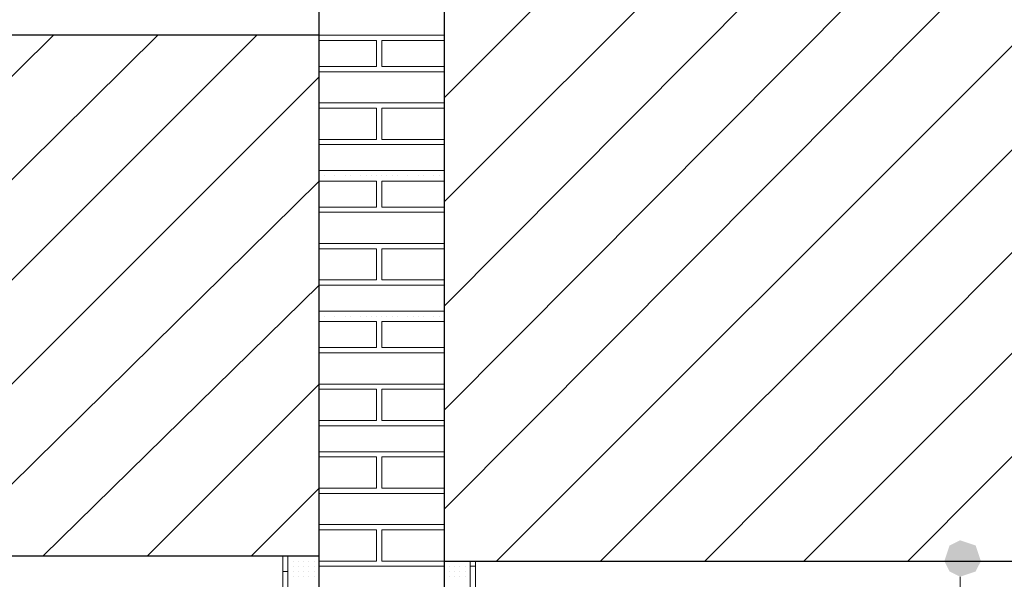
# Model space of a CAD drawing. Header units: metres. Extents: x 5.7 to 89.8, y 4 to 63.5.
# Tile 423 of 475: x 63.3 to 65.1, y 53.6 to 54.6. Entities that reach past the tile are written whole.
import ezdxf

# ---------------------------------------------------------------- set-up
doc = ezdxf.new("R2010")
doc.units = ezdxf.units.M
doc.header["$MEASUREMENT"] = 0
for name, color, linetype in [('PDF17_dim', 7, 'Continuous'), ('PDF17_hatch-borshi', 7, 'Continuous'), ('PDF17_hatch-plan', 7, 'Continuous'), ('PDF17_kaff', 7, 'Continuous'), ('PDF17_wall', 7, 'Continuous')]:
    doc.layers.add(name, color=color, linetype=linetype)

msp = doc.modelspace()

# ---------------------------------------------------------------- linework, layer by layer
at = {"layer": 'PDF17_dim', "lineweight": 20}
for points in [[(64.956, 53.6137), (64.9657, 53.6137)], [(65.0234, 49.8864), (65.0234, 49.9249), (65.0234, 53.5559), (65.0234, 53.5848)]]:
    msp.add_lwpolyline(points, dxfattribs=at)
at = {"layer": 'PDF17_dim', "transparency": 33554559}
for points in [[(65.0234, 53.6522), (65.0042, 53.6426), (65.0234, 53.6137)], [(65.0523, 53.6426), (65.0234, 53.6137), (65.0234, 53.6522)], [(65.0042, 53.6426), (65.0234, 53.6137), (64.9945, 53.6137)], [(65.062, 53.6137), (65.0523, 53.6426), (65.0234, 53.6137)], [(65.0234, 53.6137), (64.9945, 53.6137), (65.0042, 53.5944)], [(65.0042, 53.5944), (65.0234, 53.5848), (65.0234, 53.6137)], [(65.0234, 53.5848), (65.0234, 53.6137), (65.0523, 53.5944)], [(65.0234, 53.6137), (65.0523, 53.5944), (65.062, 53.6137)]]:
    msp.add_solid(points, dxfattribs=at)
at = {"layer": 'PDF17_hatch-borshi', "lineweight": 18}
for points in [[(64.07, 54.5864), (63.8388, 54.5864)], [(63.8388, 54.5864), (63.8388, 54.5864)], [(63.8388, 54.5864), (63.8388, 54.5864)], [(63.8388, 54.5286), (63.9447, 54.5286), (63.9447, 54.5768), (63.8388, 54.5768)], [(63.8484, 54.5864), (63.8484, 54.5864)], [(63.8677, 54.5864), (63.8677, 54.5864)], [(63.8677, 54.5864), (63.8677, 54.5864)], [(63.887, 54.5864), (63.887, 54.5864)], [(63.887, 54.5864), (63.887, 54.5864)], [(63.887, 54.5864), (63.887, 54.5864)], [(63.8966, 54.5768), (63.8966, 54.5768)], [(63.9159, 54.5864), (63.9159, 54.5864)], [(63.9159, 54.5864), (63.9159, 54.5864)], [(63.9159, 54.5864), (63.9159, 54.5864)], [(63.9159, 54.5864), (63.9159, 54.5864)], [(63.9255, 54.5864), (63.9255, 54.5864)], [(63.9351, 54.5864), (63.9351, 54.5864)], [(63.9351, 54.5864), (63.9351, 54.5864)], [(63.9447, 54.5864), (63.9447, 54.5864)], [(63.9447, 54.5864), (63.9447, 54.5864)], [(63.9447, 54.5768), (63.9447, 54.5768)], [(63.9544, 54.5864), (63.9544, 54.5864)], [(63.9544, 54.5864), (63.9544, 54.5864)], [(63.9544, 54.5864), (63.9544, 54.5864)], [(64.07, 54.5768), (63.9544, 54.5768), (63.9544, 54.5286), (64.07, 54.5286)], [(63.964, 54.5864), (63.964, 54.5864)], [(63.964, 54.5768), (63.964, 54.5768)], [(63.9736, 54.5864), (63.9736, 54.5864)], [(63.9736, 54.5864), (63.9736, 54.5864)], [(63.9833, 54.5864), (63.9833, 54.5864)], [(63.9833, 54.5864), (63.9833, 54.5864)], [(64.0025, 54.5864), (64.0025, 54.5864)], [(64.0025, 54.5864), (64.0025, 54.5864)], [(64.0122, 54.5768), (64.0122, 54.5768)], [(64.0218, 54.5864), (64.0218, 54.5864)], [(64.0218, 54.5864), (64.0218, 54.5864)], [(64.0218, 54.5864), (64.0218, 54.5864)], [(64.0314, 54.5768), (64.0314, 54.5768)], [(64.0507, 54.5864), (64.0507, 54.5864)], [(64.0507, 54.5864), (64.0507, 54.5864)], [(64.0603, 54.5864), (64.0603, 54.5864)], [(64.0603, 54.5768), (64.0603, 54.5768)], [(64.0603, 54.5768), (64.0603, 54.5768)], [(63.9447, 54.5672), (63.9447, 54.5672)], [(63.9447, 54.5672), (63.9447, 54.5672)], [(63.9447, 54.5575), (63.9447, 54.5575)], [(63.9447, 54.5479), (63.9447, 54.5479)], [(63.9447, 54.5479), (63.9447, 54.5479)], [(63.8388, 54.519), (64.07, 54.519)], [(63.8484, 54.5286), (63.8484, 54.5286)], [(63.8484, 54.519), (63.8484, 54.519)], [(63.8484, 54.519), (63.8484, 54.519)], [(63.8581, 54.519), (63.8581, 54.519)], [(63.8581, 54.519), (63.8581, 54.519)], [(63.8677, 54.519), (63.8677, 54.519)], [(63.887, 54.519), (63.887, 54.519)], [(63.887, 54.519), (63.887, 54.519)], [(63.887, 54.519), (63.887, 54.519)], [(63.8966, 54.519), (63.8966, 54.519)], [(63.9062, 54.519), (63.9062, 54.519)], [(63.9159, 54.519), (63.9159, 54.519)], [(63.9159, 54.519), (63.9159, 54.519)], [(63.9159, 54.519), (63.9159, 54.519)], [(63.9159, 54.519), (63.9159, 54.519)], [(63.9255, 54.519), (63.9255, 54.519)], [(63.9255, 54.519), (63.9255, 54.519)], [(63.9351, 54.519), (63.9351, 54.519)], [(63.9351, 54.519), (63.9351, 54.519)], [(63.9351, 54.519), (63.9351, 54.519)], [(63.9447, 54.5286), (63.9447, 54.5286)], [(63.9447, 54.5286), (63.9447, 54.5286)], [(63.9447, 54.5286), (63.9447, 54.5286)], [(63.9447, 54.519), (63.9447, 54.519)], [(63.9544, 54.519), (63.9544, 54.519)], [(63.9544, 54.519), (63.9544, 54.519)], [(63.964, 54.519), (63.964, 54.519)], [(63.964, 54.519), (63.964, 54.519)], [(63.964, 54.519), (63.964, 54.519)], [(63.9736, 54.519), (63.9736, 54.519)], [(63.9833, 54.5286), (63.9833, 54.5286)], [(63.9833, 54.519), (63.9833, 54.519)], [(63.9833, 54.519), (63.9833, 54.519)], [(63.9929, 54.519), (63.9929, 54.519)], [(63.9929, 54.519), (63.9929, 54.519)], [(64.0025, 54.519), (64.0025, 54.519)], [(64.0122, 54.519), (64.0122, 54.519)], [(64.0218, 54.519), (64.0218, 54.519)], [(64.0218, 54.519), (64.0218, 54.519)], [(64.0218, 54.519), (64.0218, 54.519)], [(64.0411, 54.519), (64.0411, 54.519)], [(64.0411, 54.519), (64.0411, 54.519)], [(64.0507, 54.519), (64.0507, 54.519)], [(64.0603, 54.519), (64.0603, 54.519)], [(64.0603, 54.519), (64.0603, 54.519)], [(64.07, 54.4612), (63.8388, 54.4612)], [(63.8388, 54.4612), (63.8388, 54.4612)], [(63.8388, 54.3938), (63.9447, 54.3938), (63.9447, 54.4516), (63.8388, 54.4516)], [(63.8388, 54.4516), (63.8388, 54.4516)], [(63.8484, 54.4612), (63.8484, 54.4612)], [(63.8677, 54.4612), (63.8677, 54.4612)], [(63.8677, 54.4516), (63.8677, 54.4516)], [(63.887, 54.4612), (63.887, 54.4612)], [(63.887, 54.4612), (63.887, 54.4612)], [(63.887, 54.4516), (63.887, 54.4516)], [(63.8966, 54.4516), (63.8966, 54.4516)], [(63.9159, 54.4612), (63.9159, 54.4612)], [(63.9159, 54.4612), (63.9159, 54.4612)], [(63.9159, 54.4516), (63.9159, 54.4516)], [(63.9159, 54.4516), (63.9159, 54.4516)], [(63.9159, 54.4516), (63.9159, 54.4516)], [(63.9255, 54.4516), (63.9255, 54.4516)], [(63.9351, 54.4612), (63.9351, 54.4612)], [(63.9351, 54.4612), (63.9351, 54.4612)], [(63.9447, 54.4612), (63.9447, 54.4612)], [(63.9447, 54.4516), (63.9447, 54.4516)], [(63.9447, 54.4516), (63.9447, 54.4516)], [(63.9544, 54.4612), (63.9544, 54.4612)], [(63.9544, 54.4612), (63.9544, 54.4612)], [(63.9544, 54.4612), (63.9544, 54.4612)], [(64.07, 54.3938), (63.9544, 54.3938), (63.9544, 54.4516), (64.07, 54.4516)], [(63.964, 54.4612), (63.964, 54.4612)], [(63.964, 54.4516), (63.964, 54.4516)], [(63.9736, 54.4612), (63.9736, 54.4612)], [(63.9736, 54.4516), (63.9736, 54.4516)], [(63.9833, 54.4612), (63.9833, 54.4612)], [(63.9833, 54.4516), (63.9833, 54.4516)], [(64.0025, 54.4612), (64.0025, 54.4612)], [(64.0025, 54.4516), (64.0025, 54.4516)], [(64.0122, 54.4516), (64.0122, 54.4516)], [(64.0218, 54.4612), (64.0218, 54.4612)], [(64.0218, 54.4516), (64.0218, 54.4516)], [(64.0218, 54.4516), (64.0218, 54.4516)], [(64.0314, 54.4516), (64.0314, 54.4516)], [(64.0507, 54.4612), (64.0507, 54.4612)], [(64.0507, 54.4516), (64.0507, 54.4516)], [(64.0603, 54.4516), (64.0603, 54.4516)], [(64.0603, 54.4516), (64.0603, 54.4516)], [(64.0603, 54.4516), (64.0603, 54.4516)], [(63.9447, 54.4323), (63.9447, 54.4323)], [(63.9447, 54.4323), (63.9447, 54.4323)], [(63.9447, 54.4323), (63.9447, 54.4323)], [(63.9447, 54.4227), (63.9447, 54.4227)], [(63.9447, 54.4131), (63.9447, 54.4131)], [(63.8484, 54.3938), (63.8484, 54.3938)], [(63.8484, 54.3938), (63.8484, 54.3938)], [(63.8581, 54.3938), (63.8581, 54.3938)], [(63.8677, 54.3938), (63.8677, 54.3938)], [(63.887, 54.3938), (63.887, 54.3938)], [(63.887, 54.3938), (63.887, 54.3938)], [(63.887, 54.3938), (63.887, 54.3938)], [(63.9159, 54.3938), (63.9159, 54.3938)], [(63.9159, 54.3938), (63.9159, 54.3938)], [(63.9159, 54.3938), (63.9159, 54.3938)], [(63.9351, 54.3938), (63.9351, 54.3938)], [(63.9351, 54.3938), (63.9351, 54.3938)], [(63.9351, 54.3938), (63.9351, 54.3938)], [(63.9447, 54.4034), (63.9447, 54.4034)], [(63.9447, 54.4034), (63.9447, 54.4034)], [(63.9447, 54.4034), (63.9447, 54.4034)], [(63.9447, 54.3938), (63.9447, 54.3938)], [(63.9544, 54.3938), (63.9544, 54.3938)], [(63.9544, 54.3938), (63.9544, 54.3938)], [(63.964, 54.3938), (63.964, 54.3938)], [(63.964, 54.3938), (63.964, 54.3938)], [(63.9736, 54.3938), (63.9736, 54.3938)], [(63.9833, 54.3938), (63.9833, 54.3938)], [(63.9833, 54.3938), (63.9833, 54.3938)], [(63.9833, 54.3938), (63.9833, 54.3938)], [(63.9929, 54.3938), (63.9929, 54.3938)], [(63.9929, 54.3938), (63.9929, 54.3938)], [(64.0025, 54.3938), (64.0025, 54.3938)], [(64.0218, 54.3938), (64.0218, 54.3938)], [(64.0218, 54.3938), (64.0218, 54.3938)], [(64.0218, 54.3938), (64.0218, 54.3938)], [(64.0411, 54.3938), (64.0411, 54.3938)], [(64.0507, 54.3938), (64.0507, 54.3938)], [(64.0603, 54.3938), (64.0603, 54.3938)], [(64.07, 54.3842), (63.8388, 54.3842)], [(63.8581, 54.3842), (63.8581, 54.3842)], [(63.8966, 54.3842), (63.8966, 54.3842)], [(63.9062, 54.3842), (63.9062, 54.3842)], [(63.9159, 54.3842), (63.9159, 54.3842)], [(63.9255, 54.3842), (63.9255, 54.3842)], [(63.9255, 54.3842), (63.9255, 54.3842)], [(63.964, 54.3842), (63.964, 54.3842)], [(64.0122, 54.3842), (64.0122, 54.3842)], [(64.0411, 54.3842), (64.0411, 54.3842)], [(64.0603, 54.3842), (64.0603, 54.3842)], [(64.07, 54.336), (63.8388, 54.336)], [(63.8388, 54.3264), (63.8388, 54.3264)], [(63.8388, 54.3264), (63.8388, 54.3264)], [(63.8388, 54.3264), (63.8388, 54.3264)], [(63.8388, 54.3264), (63.8388, 54.3264)], [(63.8484, 54.3264), (63.8484, 54.3264)], [(63.8484, 54.3264), (63.8484, 54.3264)], [(63.8677, 54.3264), (63.8677, 54.3264)], [(63.8677, 54.3264), (63.8677, 54.3264)], [(63.8677, 54.3264), (63.8677, 54.3264)], [(63.8677, 54.3264), (63.8677, 54.3264)], [(63.887, 54.3264), (63.887, 54.3264)], [(63.887, 54.3264), (63.887, 54.3264)], [(63.887, 54.3264), (63.887, 54.3264)], [(63.887, 54.3264), (63.887, 54.3264)], [(63.887, 54.3264), (63.887, 54.3264)], [(63.887, 54.3264), (63.887, 54.3264)], [(63.8966, 54.3264), (63.8966, 54.3264)], [(63.8966, 54.3264), (63.8966, 54.3264)], [(63.9159, 54.3264), (63.9159, 54.3264)], [(63.9159, 54.3264), (63.9159, 54.3264)], [(63.9159, 54.3264), (63.9159, 54.3264)], [(63.9159, 54.3264), (63.9159, 54.3264)], [(63.9159, 54.3264), (63.9159, 54.3264)], [(63.9159, 54.3264), (63.9159, 54.3264)], [(63.9159, 54.3264), (63.9159, 54.3264)], [(63.9159, 54.3264), (63.9159, 54.3264)], [(63.9255, 54.3264), (63.9255, 54.3264)], [(63.9255, 54.3264), (63.9255, 54.3264)], [(63.9351, 54.3264), (63.9351, 54.3264)], [(63.9351, 54.3264), (63.9351, 54.3264)], [(63.9351, 54.3264), (63.9351, 54.3264)], [(63.9351, 54.3264), (63.9351, 54.3264)], [(63.9447, 54.3264), (63.9447, 54.3264)], [(63.9447, 54.3264), (63.9447, 54.3264)], [(63.9447, 54.3264), (63.9447, 54.3264)], [(63.9447, 54.3264), (63.9447, 54.3264)], [(63.9544, 54.3264), (63.9544, 54.3264)], [(63.9544, 54.3264), (63.9544, 54.3264)], [(63.9544, 54.3264), (63.9544, 54.3264)], [(63.9544, 54.3264), (63.9544, 54.3264)], [(63.9544, 54.3264), (63.9544, 54.3264)], [(63.9544, 54.3264), (63.9544, 54.3264)], [(63.964, 54.3264), (63.964, 54.3264)], [(63.964, 54.3264), (63.964, 54.3264)], [(63.9736, 54.3264), (63.9736, 54.3264)], [(63.9736, 54.3264), (63.9736, 54.3264)], [(63.9736, 54.3264), (63.9736, 54.3264)], [(63.9736, 54.3264), (63.9736, 54.3264)], [(63.9833, 54.3264), (63.9833, 54.3264)], [(63.9833, 54.3264), (63.9833, 54.3264)], [(63.9833, 54.3264), (63.9833, 54.3264)], [(63.9833, 54.3264), (63.9833, 54.3264)], [(64.0025, 54.3264), (64.0025, 54.3264)], [(64.0025, 54.3264), (64.0025, 54.3264)], [(64.0025, 54.3264), (64.0025, 54.3264)], [(64.0025, 54.3264), (64.0025, 54.3264)], [(64.0218, 54.3264), (64.0218, 54.3264)], [(64.0218, 54.3264), (64.0218, 54.3264)], [(64.0218, 54.3264), (64.0218, 54.3264)], [(64.0218, 54.3264), (64.0218, 54.3264)], [(64.0218, 54.3264), (64.0218, 54.3264)], [(64.0218, 54.3264), (64.0218, 54.3264)], [(64.0314, 54.3264), (64.0314, 54.3264)], [(64.0314, 54.3264), (64.0314, 54.3264)], [(64.0507, 54.3264), (64.0507, 54.3264)], [(64.0507, 54.3264), (64.0507, 54.3264)], [(64.0507, 54.3264), (64.0507, 54.3264)], [(64.0507, 54.3264), (64.0507, 54.3264)], [(64.0603, 54.3264), (64.0603, 54.3264)], [(64.0603, 54.3264), (64.0603, 54.3264)], [(64.0603, 54.3264), (64.0603, 54.3264)], [(64.0603, 54.3264), (64.0603, 54.3264)], [(63.9447, 54.3168), (63.9447, 54.2686), (63.8388, 54.2686), (63.9447, 54.2686), (63.9447, 54.3168), (63.8388, 54.3168)], [(63.8966, 54.3168), (63.8966, 54.3168)], [(63.8966, 54.3168), (63.8966, 54.3168)], [(63.9447, 54.3168), (63.9447, 54.3168)], [(63.9447, 54.3168), (63.9447, 54.3168)], [(63.9447, 54.3071), (63.9447, 54.3071)], [(63.9447, 54.3071), (63.9447, 54.3071)], [(63.9447, 54.3071), (63.9447, 54.3071)], [(63.9447, 54.3071), (63.9447, 54.3071)], [(63.9447, 54.3071), (63.9447, 54.3071)], [(63.9447, 54.3071), (63.9447, 54.3071)], [(63.9544, 54.3168), (63.9544, 54.2686), (64.07, 54.2686), (63.9544, 54.2686), (63.9544, 54.3168), (64.07, 54.3168)], [(63.964, 54.3168), (63.964, 54.3168)], [(63.964, 54.3168), (63.964, 54.3168)], [(64.0122, 54.3168), (64.0122, 54.3168)], [(64.0122, 54.3168), (64.0122, 54.3168)], [(64.0603, 54.3168), (64.0603, 54.3168)], [(64.0603, 54.3168), (64.0603, 54.3168)], [(63.9447, 54.2879), (63.9447, 54.2879)], [(63.9447, 54.2879), (63.9447, 54.2879)], [(63.9447, 54.2879), (63.9447, 54.2879)], [(63.9447, 54.2879), (63.9447, 54.2879)], [(63.8484, 54.2686), (63.8484, 54.2686)], [(63.8484, 54.2686), (63.8484, 54.2686)], [(63.887, 54.2686), (63.887, 54.2686)], [(63.887, 54.2686), (63.887, 54.2686)], [(63.9447, 54.2686), (63.9447, 54.2686)], [(63.9447, 54.2686), (63.9447, 54.2686)], [(63.9447, 54.2686), (63.9447, 54.2686)], [(63.9447, 54.2686), (63.9447, 54.2686)], [(63.9447, 54.2686), (63.9447, 54.2686)], [(63.9447, 54.2686), (63.9447, 54.2686)], [(63.9736, 54.2686), (63.9736, 54.2686)], [(63.9736, 54.2686), (63.9736, 54.2686)], [(63.9833, 54.2686), (63.9833, 54.2686)], [(63.9833, 54.2686), (63.9833, 54.2686)], [(64.0507, 54.2686), (64.0507, 54.2686)], [(64.0507, 54.2686), (64.0507, 54.2686)], [(63.8484, 54.259), (63.8484, 54.259)], [(63.8484, 54.259), (63.8484, 54.259)], [(63.8484, 54.259), (63.8484, 54.259)], [(63.8484, 54.259), (63.8484, 54.259)], [(63.8581, 54.259), (63.8581, 54.259)], [(63.8581, 54.259), (63.8581, 54.259)], [(63.8581, 54.259), (63.8581, 54.259)], [(63.8581, 54.259), (63.8581, 54.259)], [(63.8677, 54.259), (63.8677, 54.259)], [(63.8677, 54.259), (63.8677, 54.259)], [(63.887, 54.259), (63.887, 54.259)], [(63.887, 54.259), (63.887, 54.259)], [(63.887, 54.259), (63.887, 54.259)], [(63.887, 54.259), (63.887, 54.259)], [(63.8966, 54.259), (63.8966, 54.259)], [(63.8966, 54.259), (63.8966, 54.259)], [(63.9062, 54.259), (63.9062, 54.259)], [(63.9062, 54.259), (63.9062, 54.259)], [(63.9159, 54.259), (63.9159, 54.259)], [(63.9159, 54.259), (63.9159, 54.259)], [(63.9159, 54.259), (63.9159, 54.259)], [(63.9159, 54.259), (63.9159, 54.259)], [(63.9159, 54.259), (63.9159, 54.259)], [(63.9159, 54.259), (63.9159, 54.259)], [(63.9159, 54.259), (63.9159, 54.259)], [(63.9159, 54.259), (63.9159, 54.259)], [(63.9255, 54.259), (63.9255, 54.259)], [(63.9255, 54.259), (63.9255, 54.259)], [(63.9255, 54.259), (63.9255, 54.259)], [(63.9255, 54.259), (63.9255, 54.259)], [(63.9351, 54.259), (63.9351, 54.259)], [(63.9351, 54.259), (63.9351, 54.259)], [(63.9351, 54.259), (63.9351, 54.259)], [(63.9351, 54.259), (63.9351, 54.259)], [(63.9351, 54.259), (63.9351, 54.259)], [(63.9351, 54.259), (63.9351, 54.259)], [(63.9447, 54.259), (63.9447, 54.259)], [(63.9447, 54.259), (63.9447, 54.259)], [(63.9544, 54.259), (63.9544, 54.259)], [(63.9544, 54.259), (63.9544, 54.259)], [(63.9544, 54.259), (63.9544, 54.259)], [(63.9544, 54.259), (63.9544, 54.259)], [(63.964, 54.259), (63.964, 54.259)], [(63.964, 54.259), (63.964, 54.259)], [(63.964, 54.259), (63.964, 54.259)], [(63.964, 54.259), (63.964, 54.259)], [(63.964, 54.259), (63.964, 54.259)], [(63.964, 54.259), (63.964, 54.259)], [(63.9833, 54.259), (63.9833, 54.259)], [(63.9833, 54.259), (63.9833, 54.259)], [(63.9833, 54.259), (63.9833, 54.259)], [(63.9833, 54.259), (63.9833, 54.259)], [(63.9929, 54.259), (63.9929, 54.259)], [(63.9929, 54.259), (63.9929, 54.259)], [(63.9929, 54.259), (63.9929, 54.259)], [(63.9929, 54.259), (63.9929, 54.259)], [(64.0025, 54.259), (64.0025, 54.259)], [(64.0025, 54.259), (64.0025, 54.259)], [(64.0122, 54.259), (64.0122, 54.259)], [(64.0122, 54.259), (64.0122, 54.259)], [(64.0218, 54.259), (64.0218, 54.259)], [(64.0218, 54.259), (64.0218, 54.259)], [(64.0218, 54.259), (64.0218, 54.259)], [(64.0218, 54.259), (64.0218, 54.259)], [(64.0218, 54.259), (64.0218, 54.259)], [(64.0218, 54.259), (64.0218, 54.259)], [(64.0411, 54.259), (64.0411, 54.259)], [(64.0411, 54.259), (64.0411, 54.259)], [(64.0411, 54.259), (64.0411, 54.259)], [(64.0411, 54.259), (64.0411, 54.259)], [(64.0603, 54.259), (64.0603, 54.259)], [(64.0603, 54.259), (64.0603, 54.259)], [(64.0603, 54.259), (64.0603, 54.259)], [(64.0603, 54.259), (64.0603, 54.259)], [(64.07, 54.2012), (63.8388, 54.2012)], [(63.8388, 54.2012), (63.8388, 54.2012)], [(63.8388, 54.1338), (63.9447, 54.1338), (63.9447, 54.1916), (63.8388, 54.1916)], [(63.8388, 54.1916), (63.8388, 54.1916)], [(63.8484, 54.2012), (63.8484, 54.2012)], [(63.8677, 54.2012), (63.8677, 54.2012)], [(63.8677, 54.1916), (63.8677, 54.1916)], [(63.887, 54.2012), (63.887, 54.2012)], [(63.887, 54.2012), (63.887, 54.2012)], [(63.887, 54.1916), (63.887, 54.1916)], [(63.8966, 54.1916), (63.8966, 54.1916)], [(63.9159, 54.2012), (63.9159, 54.2012)], [(63.9159, 54.2012), (63.9159, 54.2012)], [(63.9159, 54.1916), (63.9159, 54.1916)], [(63.9159, 54.1916), (63.9159, 54.1916)], [(63.9255, 54.1916), (63.9255, 54.1916)], [(63.9351, 54.2012), (63.9351, 54.2012)], [(63.9351, 54.2012), (63.9351, 54.2012)], [(63.9447, 54.2012), (63.9447, 54.2012)], [(63.9447, 54.1916), (63.9447, 54.1916)], [(63.9447, 54.1916), (63.9447, 54.1916)], [(63.9544, 54.2012), (63.9544, 54.2012)], [(63.9544, 54.2012), (63.9544, 54.2012)], [(63.9544, 54.2012), (63.9544, 54.2012)], [(64.07, 54.1338), (63.9544, 54.1338), (63.9544, 54.1916), (64.07, 54.1916)], [(63.964, 54.2012), (63.964, 54.2012)], [(63.964, 54.1916), (63.964, 54.1916)], [(63.9736, 54.2012), (63.9736, 54.2012)], [(63.9736, 54.1916), (63.9736, 54.1916)], [(63.9833, 54.2012), (63.9833, 54.2012)], [(63.9833, 54.2012), (63.9833, 54.2012)], [(63.9833, 54.1916), (63.9833, 54.1916)], [(64.0025, 54.2012), (64.0025, 54.2012)], [(64.0025, 54.1916), (64.0025, 54.1916)], [(64.0122, 54.1916), (64.0122, 54.1916)], [(64.0218, 54.2012), (64.0218, 54.2012)], [(64.0218, 54.1916), (64.0218, 54.1916)], [(64.0218, 54.1916), (64.0218, 54.1916)], [(64.0314, 54.1916), (64.0314, 54.1916)], [(64.0507, 54.2012), (64.0507, 54.2012)], [(64.0507, 54.1916), (64.0507, 54.1916)], [(64.0603, 54.1916), (64.0603, 54.1916)], [(64.0603, 54.1916), (64.0603, 54.1916)], [(64.0603, 54.1916), (64.0603, 54.1916)], [(63.9447, 54.1723), (63.9447, 54.1723)], [(63.9447, 54.1723), (63.9447, 54.1723)], [(63.9447, 54.1723), (63.9447, 54.1723)], [(63.9447, 54.1627), (63.9447, 54.1627)], [(63.9447, 54.1627), (63.9447, 54.1627)], [(63.9447, 54.1434), (63.9447, 54.1434)], [(63.9447, 54.1434), (63.9447, 54.1434)], [(63.9447, 54.1434), (63.9447, 54.1434)], [(64.07, 54.1241), (63.8388, 54.1241)], [(63.8484, 54.1338), (63.8484, 54.1338)], [(63.8484, 54.1338), (63.8484, 54.1338)], [(63.8581, 54.1338), (63.8581, 54.1338)], [(63.8581, 54.1241), (63.8581, 54.1241)], [(63.8677, 54.1338), (63.8677, 54.1338)], [(63.887, 54.1338), (63.887, 54.1338)], [(63.887, 54.1338), (63.887, 54.1338)], [(63.887, 54.1338), (63.887, 54.1338)], [(63.8966, 54.1241), (63.8966, 54.1241)], [(63.9062, 54.1241), (63.9062, 54.1241)], [(63.9159, 54.1338), (63.9159, 54.1338)], [(63.9159, 54.1338), (63.9159, 54.1338)], [(63.9159, 54.1338), (63.9159, 54.1338)], [(63.9159, 54.1241), (63.9159, 54.1241)], [(63.9255, 54.1241), (63.9255, 54.1241)], [(63.9255, 54.1241), (63.9255, 54.1241)], [(63.9351, 54.1338), (63.9351, 54.1338)], [(63.9351, 54.1338), (63.9351, 54.1338)], [(63.9351, 54.1338), (63.9351, 54.1338)], [(63.9447, 54.1338), (63.9447, 54.1338)], [(63.9544, 54.1338), (63.9544, 54.1338)], [(63.9544, 54.1338), (63.9544, 54.1338)], [(63.964, 54.1338), (63.964, 54.1338)], [(63.964, 54.1338), (63.964, 54.1338)], [(63.964, 54.1241), (63.964, 54.1241)], [(63.9736, 54.1338), (63.9736, 54.1338)], [(63.9833, 54.1338), (63.9833, 54.1338)], [(63.9833, 54.1338), (63.9833, 54.1338)], [(63.9833, 54.1338), (63.9833, 54.1338)], [(63.9929, 54.1338), (63.9929, 54.1338)], [(63.9929, 54.1338), (63.9929, 54.1338)], [(64.0025, 54.1338), (64.0025, 54.1338)], [(64.0122, 54.1241), (64.0122, 54.1241)], [(64.0218, 54.1338), (64.0218, 54.1338)], [(64.0218, 54.1338), (64.0218, 54.1338)], [(64.0218, 54.1338), (64.0218, 54.1338)], [(64.0411, 54.1338), (64.0411, 54.1338)], [(64.0411, 54.1241), (64.0411, 54.1241)], [(64.0507, 54.1338), (64.0507, 54.1338)], [(64.0603, 54.1338), (64.0603, 54.1338)], [(64.0603, 54.1241), (64.0603, 54.1241)], [(64.07, 54.076), (63.8388, 54.076)], [(63.8388, 54.0663), (63.8388, 54.0663)], [(63.8388, 54.0663), (63.8388, 54.0663)], [(63.8484, 54.0663), (63.8484, 54.0663)], [(63.8677, 54.0663), (63.8677, 54.0663)], [(63.8677, 54.0663), (63.8677, 54.0663)], [(63.887, 54.0663), (63.887, 54.0663)], [(63.887, 54.0663), (63.887, 54.0663)], [(63.887, 54.0663), (63.887, 54.0663)], [(63.8966, 54.0663), (63.8966, 54.0663)], [(63.9159, 54.0663), (63.9159, 54.0663)], [(63.9159, 54.0663), (63.9159, 54.0663)], [(63.9159, 54.0663), (63.9159, 54.0663)], [(63.9159, 54.0663), (63.9159, 54.0663)], [(63.9255, 54.0663), (63.9255, 54.0663)], [(63.9351, 54.0663), (63.9351, 54.0663)], [(63.9351, 54.0663), (63.9351, 54.0663)], [(63.9447, 54.0663), (63.9447, 54.0663)], [(63.9447, 54.0663), (63.9447, 54.0663)], [(63.9544, 54.0663), (63.9544, 54.0663)], [(63.9544, 54.0663), (63.9544, 54.0663)], [(63.9544, 54.0663), (63.9544, 54.0663)], [(63.964, 54.0663), (63.964, 54.0663)], [(63.9736, 54.076), (63.9736, 54.076)], [(63.9736, 54.0663), (63.9736, 54.0663)], [(63.9833, 54.0663), (63.9833, 54.0663)], [(63.9833, 54.0663), (63.9833, 54.0663)], [(64.0025, 54.0663), (64.0025, 54.0663)], [(64.0025, 54.0663), (64.0025, 54.0663)], [(64.0122, 54.0663), (64.0122, 54.0663)], [(64.0218, 54.0663), (64.0218, 54.0663)], [(64.0218, 54.0663), (64.0218, 54.0663)], [(64.0218, 54.0663), (64.0218, 54.0663)], [(64.0314, 54.0663), (64.0314, 54.0663)], [(64.0507, 54.0663), (64.0507, 54.0663)], [(64.0507, 54.0663), (64.0507, 54.0663)], [(64.0603, 54.0663), (64.0603, 54.0663)], [(64.0603, 54.0663), (64.0603, 54.0663)], [(64.0603, 54.0663), (64.0603, 54.0663)], [(63.8388, 54.0086), (63.9447, 54.0086), (63.9447, 54.0567), (63.8388, 54.0567)], [(63.8966, 54.0567), (63.8966, 54.0567)], [(63.9447, 54.0567), (63.9447, 54.0567)], [(63.9447, 54.0471), (63.9447, 54.0471)], [(63.9447, 54.0471), (63.9447, 54.0471)], [(63.9447, 54.0471), (63.9447, 54.0471)], [(64.07, 54.0567), (63.9544, 54.0567), (63.9544, 54.0086), (64.07, 54.0086)], [(63.964, 54.0567), (63.964, 54.0567)], [(63.9447, 54.0278), (63.9447, 54.0278)], [(63.9447, 54.0278), (63.9447, 54.0278)], [(63.8484, 54.0086), (63.8484, 54.0086)], [(63.887, 54.0086), (63.887, 54.0086)], [(63.9159, 54.0086), (63.9159, 54.0086)], [(63.9447, 54.0086), (63.9447, 54.0086)], [(63.9447, 54.0086), (63.9447, 54.0086)], [(63.9447, 54.0086), (63.9447, 54.0086)], [(63.964, 54.0086), (63.964, 54.0086)], [(63.9736, 54.0086), (63.9736, 54.0086)], [(63.9833, 54.0086), (63.9833, 54.0086)], [(64.0025, 54.0086), (64.0025, 54.0086)], [(64.0218, 54.0086), (64.0218, 54.0086)], [(64.0507, 54.0086), (64.0507, 54.0086)], [(63.8388, 53.9989), (64.07, 53.9989)], [(63.8484, 53.9989), (63.8484, 53.9989)], [(63.8581, 53.9989), (63.8581, 53.9989)], [(63.8581, 53.9989), (63.8581, 53.9989)], [(63.8677, 53.9989), (63.8677, 53.9989)], [(63.887, 53.9989), (63.887, 53.9989)], [(63.887, 53.9989), (63.887, 53.9989)], [(63.8966, 53.9989), (63.8966, 53.9989)], [(63.9062, 53.9989), (63.9062, 53.9989)], [(63.9159, 53.9989), (63.9159, 53.9989)], [(63.9159, 53.9989), (63.9159, 53.9989)], [(63.9159, 53.9989), (63.9159, 53.9989)], [(63.9159, 53.9989), (63.9159, 53.9989)], [(63.9255, 53.9989), (63.9255, 53.9989)], [(63.9255, 53.9989), (63.9255, 53.9989)], [(63.9351, 53.9989), (63.9351, 53.9989)], [(63.9351, 53.9989), (63.9351, 53.9989)], [(63.9351, 53.9989), (63.9351, 53.9989)], [(63.9447, 53.9989), (63.9447, 53.9989)], [(63.9544, 53.9989), (63.9544, 53.9989)], [(63.9544, 53.9989), (63.9544, 53.9989)], [(63.964, 53.9989), (63.964, 53.9989)], [(63.964, 53.9989), (63.964, 53.9989)], [(63.964, 53.9989), (63.964, 53.9989)], [(63.9833, 53.9989), (63.9833, 53.9989)], [(63.9833, 53.9989), (63.9833, 53.9989)], [(63.9929, 53.9989), (63.9929, 53.9989)], [(63.9929, 53.9989), (63.9929, 53.9989)], [(64.0122, 53.9989), (64.0122, 53.9989)], [(64.0218, 53.9989), (64.0218, 53.9989)], [(64.0218, 53.9989), (64.0218, 53.9989)], [(64.0411, 53.9989), (64.0411, 53.9989)], [(64.0411, 53.9989), (64.0411, 53.9989)], [(64.0603, 53.9989), (64.0603, 53.9989)], [(64.0603, 53.9989), (64.0603, 53.9989)], [(64.07, 53.9411), (63.8388, 53.9411)], [(63.8388, 53.9411), (63.8388, 53.9411)], [(63.8484, 53.9411), (63.8484, 53.9411)], [(63.8677, 53.9411), (63.8677, 53.9411)], [(63.887, 53.9411), (63.887, 53.9411)], [(63.887, 53.9411), (63.887, 53.9411)], [(63.9159, 53.9411), (63.9159, 53.9411)], [(63.9159, 53.9411), (63.9159, 53.9411)], [(63.9255, 53.9411), (63.9255, 53.9411)], [(63.9351, 53.9411), (63.9351, 53.9411)], [(63.9351, 53.9411), (63.9351, 53.9411)], [(63.9447, 53.9411), (63.9447, 53.9411)], [(63.9544, 53.9411), (63.9544, 53.9411)], [(63.9544, 53.9411), (63.9544, 53.9411)], [(63.9544, 53.9411), (63.9544, 53.9411)], [(63.964, 53.9411), (63.964, 53.9411)], [(63.9736, 53.9411), (63.9736, 53.9411)], [(63.9833, 53.9411), (63.9833, 53.9411)], [(63.9833, 53.9411), (63.9833, 53.9411)], [(64.0025, 53.9411), (64.0025, 53.9411)], [(64.0218, 53.9411), (64.0218, 53.9411)], [(64.0218, 53.9411), (64.0218, 53.9411)], [(64.0507, 53.9411), (64.0507, 53.9411)], [(64.0603, 53.9411), (64.0603, 53.9411)], [(63.8388, 53.8737), (63.9447, 53.8737), (63.9447, 53.9315), (63.8388, 53.9315)], [(63.8388, 53.9315), (63.8388, 53.9315)], [(63.8677, 53.9315), (63.8677, 53.9315)], [(63.887, 53.9315), (63.887, 53.9315)], [(63.8966, 53.9315), (63.8966, 53.9315)], [(63.9159, 53.9315), (63.9159, 53.9315)], [(63.9159, 53.9315), (63.9159, 53.9315)], [(63.9447, 53.9315), (63.9447, 53.9315)], [(63.9447, 53.9315), (63.9447, 53.9315)], [(63.9447, 53.9219), (63.9447, 53.9219)], [(64.07, 53.8737), (63.9544, 53.8737), (63.9544, 53.9315), (64.07, 53.9315)], [(63.964, 53.9315), (63.964, 53.9315)], [(63.9736, 53.9315), (63.9736, 53.9315)], [(63.9833, 53.9315), (63.9833, 53.9315)], [(64.0025, 53.9315), (64.0025, 53.9315)], [(64.0122, 53.9315), (64.0122, 53.9315)], [(64.0218, 53.9315), (64.0218, 53.9315)], [(64.0314, 53.9315), (64.0314, 53.9315)], [(64.0507, 53.9315), (64.0507, 53.9315)], [(64.0603, 53.9315), (64.0603, 53.9315)], [(64.0603, 53.9315), (64.0603, 53.9315)], [(64.0603, 53.9315), (64.0603, 53.9315)], [(63.9447, 53.9122), (63.9447, 53.9122)], [(63.9447, 53.9122), (63.9447, 53.9122)], [(63.9447, 53.9122), (63.9447, 53.9122)], [(63.9447, 53.9026), (63.9447, 53.9026)], [(63.9447, 53.9026), (63.9447, 53.9026)], [(63.9447, 53.8834), (63.9447, 53.8834)], [(63.9447, 53.8834), (63.9447, 53.8834)], [(63.9447, 53.8834), (63.9447, 53.8834)], [(64.07, 53.8641), (63.8388, 53.8641)], [(63.8484, 53.8737), (63.8484, 53.8737)], [(63.8484, 53.8737), (63.8484, 53.8737)], [(63.8581, 53.8737), (63.8581, 53.8737)], [(63.8581, 53.8641), (63.8581, 53.8641)], [(63.8677, 53.8737), (63.8677, 53.8737)], [(63.887, 53.8737), (63.887, 53.8737)], [(63.887, 53.8737), (63.887, 53.8737)], [(63.887, 53.8737), (63.887, 53.8737)], [(63.8966, 53.8641), (63.8966, 53.8641)], [(63.9062, 53.8641), (63.9062, 53.8641)], [(63.9159, 53.8737), (63.9159, 53.8737)], [(63.9159, 53.8737), (63.9159, 53.8737)], [(63.9159, 53.8737), (63.9159, 53.8737)], [(63.9159, 53.8641), (63.9159, 53.8641)], [(63.9255, 53.8737), (63.9255, 53.8737)], [(63.9255, 53.8641), (63.9255, 53.8641)], [(63.9351, 53.8737), (63.9351, 53.8737)], [(63.9351, 53.8737), (63.9351, 53.8737)], [(63.9351, 53.8737), (63.9351, 53.8737)], [(63.9447, 53.8737), (63.9447, 53.8737)], [(63.9544, 53.8737), (63.9544, 53.8737)], [(63.9544, 53.8737), (63.9544, 53.8737)], [(63.964, 53.8737), (63.964, 53.8737)], [(63.964, 53.8737), (63.964, 53.8737)], [(63.964, 53.8641), (63.964, 53.8641)], [(63.9736, 53.8737), (63.9736, 53.8737)], [(63.9833, 53.8737), (63.9833, 53.8737)], [(63.9833, 53.8737), (63.9833, 53.8737)], [(63.9833, 53.8737), (63.9833, 53.8737)], [(63.9929, 53.8737), (63.9929, 53.8737)], [(63.9929, 53.8737), (63.9929, 53.8737)], [(64.0025, 53.8737), (64.0025, 53.8737)], [(64.0122, 53.8641), (64.0122, 53.8641)], [(64.0218, 53.8737), (64.0218, 53.8737)], [(64.0218, 53.8737), (64.0218, 53.8737)], [(64.0218, 53.8737), (64.0218, 53.8737)], [(64.0411, 53.8737), (64.0411, 53.8737)], [(64.0411, 53.8641), (64.0411, 53.8641)], [(64.0507, 53.8737), (64.0507, 53.8737)], [(64.0603, 53.8737), (64.0603, 53.8737)], [(64.0603, 53.8641), (64.0603, 53.8641)], [(64.07, 53.8159), (63.8388, 53.8159)], [(63.964, 53.8159), (63.964, 53.8159)], [(63.9736, 53.8159), (63.9736, 53.8159)], [(64.0507, 53.8159), (64.0507, 53.8159)], [(63.8388, 53.7485), (63.9447, 53.7485), (63.9447, 53.8063), (63.8388, 53.8063)], [(63.8388, 53.8063), (63.8388, 53.8063)], [(63.8388, 53.8063), (63.8388, 53.8063)], [(63.8484, 53.8063), (63.8484, 53.8063)], [(63.8677, 53.8063), (63.8677, 53.8063)], [(63.8677, 53.8063), (63.8677, 53.8063)], [(63.887, 53.8063), (63.887, 53.8063)], [(63.887, 53.8063), (63.887, 53.8063)], [(63.887, 53.8063), (63.887, 53.8063)], [(63.8966, 53.8063), (63.8966, 53.8063)], [(63.9159, 53.8063), (63.9159, 53.8063)], [(63.9159, 53.8063), (63.9159, 53.8063)], [(63.9159, 53.8063), (63.9159, 53.8063)], [(63.9159, 53.8063), (63.9159, 53.8063)], [(63.9255, 53.8063), (63.9255, 53.8063)], [(63.9351, 53.8063), (63.9351, 53.8063)], [(63.9351, 53.8063), (63.9351, 53.8063)], [(63.9447, 53.8063), (63.9447, 53.8063)], [(63.9447, 53.8063), (63.9447, 53.8063)], [(63.9447, 53.8063), (63.9447, 53.8063)], [(64.07, 53.8063), (63.9544, 53.8063), (63.9544, 53.7485), (64.07, 53.7485)], [(63.9544, 53.8063), (63.9544, 53.8063)], [(63.9544, 53.8063), (63.9544, 53.8063)], [(63.9544, 53.8063), (63.9544, 53.8063)], [(63.964, 53.8063), (63.964, 53.8063)], [(63.9736, 53.8063), (63.9736, 53.8063)], [(63.9833, 53.8063), (63.9833, 53.8063)], [(63.9833, 53.8063), (63.9833, 53.8063)], [(64.0025, 53.8063), (64.0025, 53.8063)], [(64.0025, 53.8063), (64.0025, 53.8063)], [(64.0122, 53.8063), (64.0122, 53.8063)], [(64.0218, 53.8063), (64.0218, 53.8063)], [(64.0218, 53.8063), (64.0218, 53.8063)], [(64.0218, 53.8063), (64.0218, 53.8063)], [(64.0314, 53.8063), (64.0314, 53.8063)], [(64.0507, 53.8063), (64.0507, 53.8063)], [(64.0603, 53.8063), (64.0603, 53.8063)], [(64.0603, 53.8063), (64.0603, 53.8063)], [(64.0603, 53.8063), (64.0603, 53.8063)], [(63.9447, 53.787), (63.9447, 53.787)], [(63.9447, 53.787), (63.9447, 53.787)], [(63.9447, 53.787), (63.9447, 53.787)], [(63.9447, 53.7774), (63.9447, 53.7774)], [(63.9447, 53.7678), (63.9447, 53.7678)], [(63.9447, 53.7678), (63.9447, 53.7678)], [(63.8388, 53.7389), (64.07, 53.7389)], [(63.8484, 53.7485), (63.8484, 53.7485)], [(63.8484, 53.7389), (63.8484, 53.7389)], [(63.8581, 53.7389), (63.8581, 53.7389)], [(63.8581, 53.7389), (63.8581, 53.7389)], [(63.8677, 53.7389), (63.8677, 53.7389)], [(63.887, 53.7485), (63.887, 53.7485)], [(63.887, 53.7389), (63.887, 53.7389)], [(63.887, 53.7389), (63.887, 53.7389)], [(63.8966, 53.7389), (63.8966, 53.7389)], [(63.9062, 53.7389), (63.9062, 53.7389)], [(63.9159, 53.7485), (63.9159, 53.7485)], [(63.9159, 53.7389), (63.9159, 53.7389)], [(63.9159, 53.7389), (63.9159, 53.7389)], [(63.9159, 53.7389), (63.9159, 53.7389)], [(63.9159, 53.7389), (63.9159, 53.7389)], [(63.9255, 53.7389), (63.9255, 53.7389)], [(63.9255, 53.7389), (63.9255, 53.7389)], [(63.9351, 53.7389), (63.9351, 53.7389)], [(63.9351, 53.7389), (63.9351, 53.7389)], [(63.9351, 53.7389), (63.9351, 53.7389)], [(63.9447, 53.7485), (63.9447, 53.7485)], [(63.9447, 53.7485), (63.9447, 53.7485)], [(63.9447, 53.7485), (63.9447, 53.7485)], [(63.9447, 53.7389), (63.9447, 53.7389)], [(63.9544, 53.7485), (63.9544, 53.7485)], [(63.9544, 53.7389), (63.9544, 53.7389)], [(63.964, 53.7485), (63.964, 53.7485)], [(63.964, 53.7389), (63.964, 53.7389)], [(63.964, 53.7389), (63.964, 53.7389)], [(63.9736, 53.7485), (63.9736, 53.7485)], [(63.9833, 53.7485), (63.9833, 53.7485)], [(63.9833, 53.7485), (63.9833, 53.7485)], [(63.9833, 53.7485), (63.9833, 53.7485)], [(63.9929, 53.7389), (63.9929, 53.7389)], [(63.9929, 53.7389), (63.9929, 53.7389)], [(64.0025, 53.7485), (64.0025, 53.7485)], [(64.0122, 53.7389), (64.0122, 53.7389)], [(64.0218, 53.7485), (64.0218, 53.7485)], [(64.0218, 53.7389), (64.0218, 53.7389)], [(64.0218, 53.7389), (64.0218, 53.7389)], [(64.0411, 53.7389), (64.0411, 53.7389)], [(64.0411, 53.7389), (64.0411, 53.7389)], [(64.0507, 53.7485), (64.0507, 53.7485)], [(64.0603, 53.7389), (64.0603, 53.7389)], [(64.0603, 53.7389), (64.0603, 53.7389)], [(64.07, 53.6811), (63.8388, 53.6811)], [(63.8388, 53.6811), (63.8388, 53.6811)], [(63.8484, 53.6811), (63.8484, 53.6811)], [(63.8677, 53.6811), (63.8677, 53.6811)], [(63.887, 53.6811), (63.887, 53.6811)], [(63.887, 53.6811), (63.887, 53.6811)], [(63.9159, 53.6811), (63.9159, 53.6811)], [(63.9159, 53.6811), (63.9159, 53.6811)], [(63.9255, 53.6811), (63.9255, 53.6811)], [(63.9351, 53.6811), (63.9351, 53.6811)], [(63.9351, 53.6811), (63.9351, 53.6811)], [(63.9447, 53.6811), (63.9447, 53.6811)], [(63.9544, 53.6811), (63.9544, 53.6811)], [(63.9544, 53.6811), (63.9544, 53.6811)], [(63.9544, 53.6811), (63.9544, 53.6811)], [(63.964, 53.6811), (63.964, 53.6811)], [(63.9736, 53.6811), (63.9736, 53.6811)], [(63.9736, 53.6811), (63.9736, 53.6811)], [(63.9833, 53.6811), (63.9833, 53.6811)], [(63.9833, 53.6811), (63.9833, 53.6811)], [(64.0025, 53.6811), (64.0025, 53.6811)], [(64.0025, 53.6811), (64.0025, 53.6811)], [(64.0218, 53.6811), (64.0218, 53.6811)], [(64.0218, 53.6811), (64.0218, 53.6811)], [(64.0218, 53.6811), (64.0218, 53.6811)], [(64.0507, 53.6811), (64.0507, 53.6811)], [(64.0507, 53.6811), (64.0507, 53.6811)], [(64.0603, 53.6811), (64.0603, 53.6811)], [(63.8388, 53.6137), (63.9447, 53.6137), (63.9447, 53.6715), (63.8388, 53.6715)], [(63.8388, 53.6715), (63.8388, 53.6715)], [(63.8677, 53.6715), (63.8677, 53.6715)], [(63.887, 53.6715), (63.887, 53.6715)], [(63.8966, 53.6715), (63.8966, 53.6715)], [(63.9159, 53.6715), (63.9159, 53.6715)], [(63.9159, 53.6715), (63.9159, 53.6715)], [(63.9447, 53.6715), (63.9447, 53.6715)], [(63.9447, 53.6715), (63.9447, 53.6715)], [(64.07, 53.6137), (63.9544, 53.6137), (63.9544, 53.6715), (64.07, 53.6715)], [(63.964, 53.6715), (63.964, 53.6715)], [(64.0122, 53.6715), (64.0122, 53.6715)], [(64.0314, 53.6715), (64.0314, 53.6715)], [(64.0603, 53.6715), (64.0603, 53.6715)], [(64.0603, 53.6715), (64.0603, 53.6715)], [(64.0603, 53.6715), (64.0603, 53.6715)], [(63.9447, 53.6618), (63.9447, 53.6618)], [(63.9447, 53.6522), (63.9447, 53.6522)], [(63.9447, 53.6522), (63.9447, 53.6522)], [(63.9447, 53.6426), (63.9447, 53.6426)], [(63.9447, 53.6426), (63.9447, 53.6426)], [(63.781, 53.6233), (63.781, 53.6233)], [(63.781, 53.6137), (63.781, 53.6137)], [(63.781, 53.6137), (63.781, 53.6137)], [(63.7906, 53.6233), (63.7906, 53.6233)], [(63.7906, 53.6233), (63.7906, 53.6233)], [(63.7906, 53.6233), (63.7906, 53.6233)], [(63.7906, 53.6137), (63.7906, 53.6137)], [(63.7906, 53.6137), (63.7906, 53.6137)], [(63.7906, 53.6137), (63.7906, 53.6137)], [(63.8003, 53.6233), (63.8003, 53.6233)], [(63.8003, 53.6233), (63.8003, 53.6233)], [(63.8003, 53.6137), (63.8003, 53.6137)], [(63.8003, 53.6137), (63.8003, 53.6137)], [(63.8003, 53.6137), (63.8003, 53.6137)], [(63.8003, 53.6137), (63.8003, 53.6137)], [(63.8099, 53.6233), (63.8099, 53.6233)], [(63.8099, 53.6137), (63.8099, 53.6137)], [(63.8099, 53.6137), (63.8099, 53.6137)], [(63.8099, 53.6137), (63.8099, 53.6137)], [(63.8195, 53.6233), (63.8195, 53.6233)], [(63.8195, 53.6137), (63.8195, 53.6137)], [(63.8195, 53.6137), (63.8195, 53.6137)], [(63.8195, 53.6137), (63.8195, 53.6137)], [(63.8195, 53.6137), (63.8195, 53.6137)], [(63.8195, 53.6137), (63.8195, 53.6137)], [(63.8292, 53.6233), (63.8292, 53.6233)], [(63.8292, 53.6233), (63.8292, 53.6233)], [(63.8292, 53.6137), (63.8292, 53.6137)], [(63.8292, 53.6137), (63.8292, 53.6137)], [(63.8292, 53.6137), (63.8292, 53.6137)], [(63.8292, 53.6137), (63.8292, 53.6137)], [(63.8484, 53.6137), (63.8484, 53.6137)], [(63.8484, 53.6137), (63.8484, 53.6137)], [(63.8581, 53.6137), (63.8581, 53.6137)], [(63.8677, 53.6137), (63.8677, 53.6137)], [(63.887, 53.6137), (63.887, 53.6137)], [(63.887, 53.6137), (63.887, 53.6137)], [(63.887, 53.6137), (63.887, 53.6137)], [(63.9159, 53.6137), (63.9159, 53.6137)], [(63.9159, 53.6137), (63.9159, 53.6137)], [(63.9159, 53.6137), (63.9159, 53.6137)], [(63.9159, 53.6137), (63.9159, 53.6137)], [(63.9255, 53.6137), (63.9255, 53.6137)], [(63.9351, 53.6137), (63.9351, 53.6137)], [(63.9351, 53.6137), (63.9351, 53.6137)], [(63.9351, 53.6137), (63.9351, 53.6137)], [(63.9447, 53.6233), (63.9447, 53.6233)], [(63.9447, 53.6233), (63.9447, 53.6233)], [(63.9447, 53.6233), (63.9447, 53.6233)], [(63.9447, 53.6137), (63.9447, 53.6137)], [(63.9544, 53.6137), (63.9544, 53.6137)], [(63.9544, 53.6137), (63.9544, 53.6137)], [(63.964, 53.6137), (63.964, 53.6137)], [(63.964, 53.6137), (63.964, 53.6137)], [(63.9736, 53.6137), (63.9736, 53.6137)], [(63.9833, 53.6137), (63.9833, 53.6137)], [(63.9833, 53.6137), (63.9833, 53.6137)], [(63.9833, 53.6137), (63.9833, 53.6137)], [(63.9929, 53.6137), (63.9929, 53.6137)], [(63.9929, 53.6137), (63.9929, 53.6137)], [(64.0025, 53.6137), (64.0025, 53.6137)], [(64.0218, 53.6137), (64.0218, 53.6137)], [(64.0218, 53.6137), (64.0218, 53.6137)], [(64.0218, 53.6137), (64.0218, 53.6137)], [(64.0411, 53.6137), (64.0411, 53.6137)], [(64.0507, 53.6137), (64.0507, 53.6137)], [(64.0603, 53.6137), (64.0603, 53.6137)], [(64.07, 53.6137), (64.07, 53.6137)], [(64.07, 53.6137), (64.07, 53.6137)], [(64.07, 53.6137), (64.07, 53.6137)], [(64.07, 53.6137), (64.07, 53.6137)], [(64.0796, 53.6137), (64.0796, 53.6137)], [(64.0796, 53.6137), (64.0796, 53.6137)], [(64.0796, 53.6137), (64.0796, 53.6137)], [(64.0892, 53.6137), (64.0892, 53.6137)], [(64.0892, 53.6137), (64.0892, 53.6137)], [(64.0892, 53.6137), (64.0892, 53.6137)], [(64.0892, 53.6137), (64.0892, 53.6137)], [(64.0892, 53.6137), (64.0892, 53.6137)], [(64.0988, 53.6137), (64.0988, 53.6137)], [(64.0988, 53.6137), (64.0988, 53.6137)], [(64.0988, 53.6137), (64.0988, 53.6137)], [(64.1085, 53.6137), (64.1085, 53.6137)], [(64.1085, 53.6137), (64.1085, 53.6137)], [(64.1181, 53.6137), (64.1181, 53.6137)], [(64.1181, 53.6137), (64.1181, 53.6137)], [(64.1181, 53.6137), (64.1181, 53.6137)], [(63.781, 53.604), (63.781, 53.604)], [(63.781, 53.604), (63.781, 53.604)], [(63.781, 53.5944), (63.781, 53.5944)], [(63.781, 53.5944), (63.781, 53.5944)], [(63.781, 53.5944), (63.781, 53.5944)], [(63.7906, 53.604), (63.7906, 53.604)], [(63.7906, 53.604), (63.7906, 53.604)], [(63.7906, 53.604), (63.7906, 53.604)], [(63.7906, 53.604), (63.7906, 53.604)], [(63.7906, 53.5944), (63.7906, 53.5944)], [(63.7906, 53.5944), (63.7906, 53.5944)], [(63.7906, 53.5944), (63.7906, 53.5944)], [(63.7906, 53.5944), (63.7906, 53.5944)], [(63.8003, 53.604), (63.8003, 53.604)], [(63.8003, 53.604), (63.8003, 53.604)], [(63.8003, 53.604), (63.8003, 53.604)], [(63.8003, 53.604), (63.8003, 53.604)], [(63.8003, 53.5944), (63.8003, 53.5944)], [(63.8003, 53.5944), (63.8003, 53.5944)], [(63.8003, 53.5944), (63.8003, 53.5944)], [(63.8003, 53.5944), (63.8003, 53.5944)], [(63.8003, 53.5944), (63.8003, 53.5944)], [(63.8003, 53.5944), (63.8003, 53.5944)], [(63.8099, 53.604), (63.8099, 53.604)], [(63.8099, 53.604), (63.8099, 53.604)], [(63.8099, 53.604), (63.8099, 53.604)], [(63.8099, 53.5944), (63.8099, 53.5944)], [(63.8099, 53.5944), (63.8099, 53.5944)], [(63.8099, 53.5944), (63.8099, 53.5944)], [(63.8195, 53.604), (63.8195, 53.604)], [(63.8195, 53.5944), (63.8195, 53.5944)], [(63.8195, 53.5944), (63.8195, 53.5944)], [(63.8195, 53.5944), (63.8195, 53.5944)], [(63.8195, 53.5944), (63.8195, 53.5944)], [(63.8195, 53.5944), (63.8195, 53.5944)], [(63.8292, 53.604), (63.8292, 53.604)], [(63.8292, 53.604), (63.8292, 53.604)], [(63.8292, 53.604), (63.8292, 53.604)], [(63.8292, 53.604), (63.8292, 53.604)], [(63.8292, 53.5944), (63.8292, 53.5944)], [(63.8292, 53.5944), (63.8292, 53.5944)], [(63.8292, 53.5944), (63.8292, 53.5944)], [(63.8292, 53.5944), (63.8292, 53.5944)], [(64.07, 53.604), (63.8388, 53.604)], [(63.8581, 53.604), (63.8581, 53.604)], [(63.8966, 53.604), (63.8966, 53.604)], [(63.9062, 53.604), (63.9062, 53.604)], [(63.9159, 53.604), (63.9159, 53.604)], [(63.9255, 53.604), (63.9255, 53.604)], [(63.964, 53.604), (63.964, 53.604)], [(64.0122, 53.604), (64.0122, 53.604)], [(64.0411, 53.604), (64.0411, 53.604)], [(64.0603, 53.604), (64.0603, 53.604)], [(64.07, 53.604), (64.07, 53.604)], [(64.07, 53.604), (64.07, 53.604)], [(64.07, 53.5944), (64.07, 53.5944)], [(64.07, 53.5944), (64.07, 53.5944)], [(64.07, 53.5944), (64.07, 53.5944)], [(64.07, 53.5944), (64.07, 53.5944)], [(64.0796, 53.604), (64.0796, 53.604)], [(64.0796, 53.604), (64.0796, 53.604)], [(64.0796, 53.604), (64.0796, 53.604)], [(64.0796, 53.604), (64.0796, 53.604)], [(64.0796, 53.5944), (64.0796, 53.5944)], [(64.0796, 53.5944), (64.0796, 53.5944)], [(64.0892, 53.604), (64.0892, 53.604)], [(64.0892, 53.604), (64.0892, 53.604)], [(64.0892, 53.604), (64.0892, 53.604)], [(64.0892, 53.5944), (64.0892, 53.5944)], [(64.0892, 53.5944), (64.0892, 53.5944)], [(64.0892, 53.5944), (64.0892, 53.5944)], [(64.0892, 53.5944), (64.0892, 53.5944)], [(64.0988, 53.604), (64.0988, 53.604)], [(64.0988, 53.604), (64.0988, 53.604)], [(64.0988, 53.604), (64.0988, 53.604)], [(64.0988, 53.604), (64.0988, 53.604)], [(64.0988, 53.5944), (64.0988, 53.5944)], [(64.0988, 53.5944), (64.0988, 53.5944)], [(64.0988, 53.5944), (64.0988, 53.5944)], [(64.0988, 53.5944), (64.0988, 53.5944)], [(64.1085, 53.604), (64.1085, 53.604)], [(64.1085, 53.604), (64.1085, 53.604)], [(64.1085, 53.604), (64.1085, 53.604)], [(64.1085, 53.604), (64.1085, 53.604)], [(64.1085, 53.5944), (64.1085, 53.5944)], [(64.1085, 53.5944), (64.1085, 53.5944)], [(64.1181, 53.604), (64.1181, 53.604)], [(64.1181, 53.5944), (64.1181, 53.5944)], [(64.1181, 53.5944), (64.1181, 53.5944)], [(64.1181, 53.5944), (64.1181, 53.5944)], [(64.1181, 53.5944), (64.1181, 53.5944)], [(63.781, 53.5848), (63.781, 53.5848)], [(63.781, 53.5848), (63.781, 53.5848)], [(63.7906, 53.5848), (63.7906, 53.5848)], [(63.7906, 53.5848), (63.7906, 53.5848)], [(63.8003, 53.5848), (63.8003, 53.5848)], [(63.8003, 53.5848), (63.8003, 53.5848)], [(63.8003, 53.5848), (63.8003, 53.5848)], [(63.8099, 53.5848), (63.8099, 53.5848)], [(63.8099, 53.5848), (63.8099, 53.5848)], [(63.8099, 53.5848), (63.8099, 53.5848)], [(63.8099, 53.5848), (63.8099, 53.5848)], [(63.8195, 53.5848), (63.8195, 53.5848)], [(63.8195, 53.5848), (63.8195, 53.5848)], [(63.8195, 53.5848), (63.8195, 53.5848)], [(63.8292, 53.5848), (63.8292, 53.5848)], [(63.8292, 53.5848), (63.8292, 53.5848)], [(63.8292, 53.5848), (63.8292, 53.5848)], [(63.8292, 53.5848), (63.8292, 53.5848)], [(64.07, 53.5848), (64.07, 53.5848)], [(64.07, 53.5848), (64.07, 53.5848)], [(64.07, 53.5848), (64.07, 53.5848)], [(64.07, 53.5848), (64.07, 53.5848)], [(64.0796, 53.5848), (64.0796, 53.5848)], [(64.0796, 53.5848), (64.0796, 53.5848)], [(64.0796, 53.5848), (64.0796, 53.5848)], [(64.0796, 53.5848), (64.0796, 53.5848)], [(64.0892, 53.5848), (64.0892, 53.5848)], [(64.0892, 53.5848), (64.0892, 53.5848)], [(64.0892, 53.5848), (64.0892, 53.5848)], [(64.0892, 53.5848), (64.0892, 53.5848)], [(64.0988, 53.5848), (64.0988, 53.5848)], [(64.0988, 53.5848), (64.0988, 53.5848)], [(64.0988, 53.5848), (64.0988, 53.5848)], [(64.0988, 53.5848), (64.0988, 53.5848)], [(64.1085, 53.5848), (64.1085, 53.5848)], [(64.1085, 53.5848), (64.1085, 53.5848)], [(64.1085, 53.5848), (64.1085, 53.5848)], [(64.1181, 53.5848), (64.1181, 53.5848)], [(64.1181, 53.5848), (64.1181, 53.5848)]]:
    msp.add_lwpolyline(points, dxfattribs=at)
msp.add_lwpolyline([(64.07, 54.259), (63.8388, 54.259)], close=True, dxfattribs=at)
at = {"layer": 'PDF17_hatch-plan', "lineweight": 18}
for points in [[(64.07, 54.4709), (65.245, 55.6459)], [(64.07, 54.2782), (65.4087, 55.617)], [(64.07, 54.0856), (65.5628, 55.5881)], [(64.07, 53.893), (65.7265, 55.5592)], [(64.07, 53.71), (65.8806, 55.5303)], [(64.1663, 53.6137), (66.0443, 55.4918)], [(64.3589, 53.6137), (66.2081, 55.4629)], [(64.5515, 53.6137), (66.3622, 55.434)], [(64.7345, 53.6137), (66.5259, 55.4051)], [(64.9271, 53.6137), (66.68, 55.3762)], [(62.3749, 53.6233), (63.3476, 54.5864)], [(62.5675, 53.6233), (63.5402, 54.5864)], [(62.7601, 53.6233), (63.7232, 54.5864)], [(62.9527, 53.6233), (63.8388, 54.5094)], [(63.1357, 53.6233), (63.8388, 54.3168)], [(63.3284, 53.6233), (63.8388, 54.1241)], [(63.521, 53.6233), (63.8388, 53.9411)], [(63.7136, 53.6233), (63.8388, 53.7485)]]:
    msp.add_lwpolyline(points, dxfattribs=at)
at = {"layer": 'PDF17_kaff', "lineweight": 20}
for points in [[(63.781, 53.6233), (63.781, 52.5928), (63.7714, 52.5928), (63.7714, 53.6233)], [(64.1181, 53.6137), (64.1181, 52.5928), (64.1277, 52.5928), (64.1277, 53.6137)], [(63.7714, 53.5944), (63.781, 53.5944)], [(64.1277, 53.604), (64.1181, 53.604)]]:
    msp.add_lwpolyline(points, dxfattribs=at)
at = {"layer": 'PDF17_wall', "lineweight": 25}
for points in [[(64.07, 57.1772), (64.07, 54.1049), (64.07, 52.5928), (63.8388, 52.5928), (63.8388, 57.1772)], [(63.8388, 54.5864), (25.4199, 54.5864)], [(59.8322, 53.6233), (63.8388, 53.6233)], [(64.07, 53.6137), (66.1503, 53.6137)]]:
    msp.add_lwpolyline(points, dxfattribs=at)

doc.saveas('drawing.dxf')
